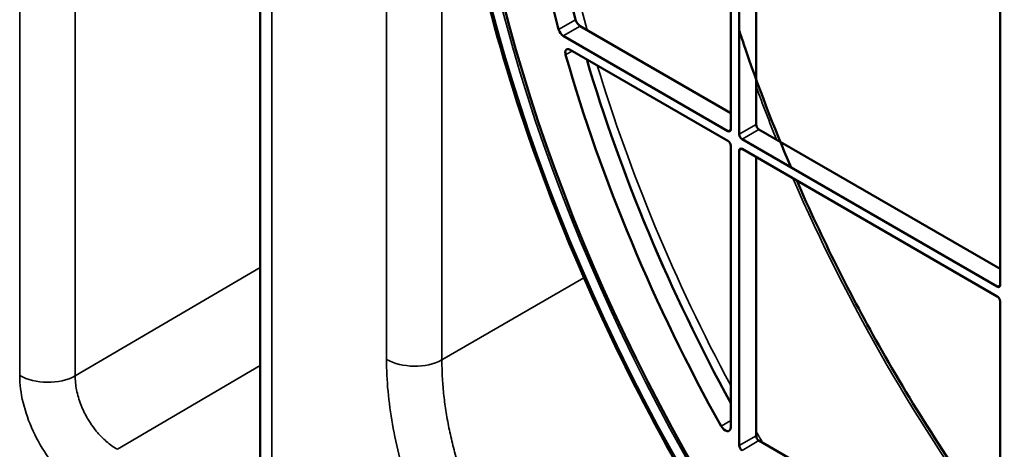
# Model space of a CAD drawing. Header units: millimetres. Extents: x 50 to 3176, y 50 to 2109.
# Tile 737 of 817: x 1894 to 1944, y 1637 to 1658. Entities that reach past the tile are written whole.
import ezdxf

# ---------------------------------------------------------------- set-up
doc = ezdxf.new("R2010")
doc.units = ezdxf.units.MM
doc.header["$LTSCALE"] = 10
doc.layers.add('Visible (ISO)', color=7, linetype='Continuous', lineweight=50)
doc.layers.add('Visible Narrow (ISO)', color=7, linetype='Continuous', lineweight=35)

msp = doc.modelspace()

# ---------------------------------------------------------------- linework, layer by layer
at = {"layer": 'Visible (ISO)'}
for p, q in [((1906.3524, 1754.4505), (1906.3524, 1633.7182)), ((1929.944, 1667.3135), (1929.944, 1652.5349)), ((1930.3682, 1652.29), (1930.3682, 1667.0686)), ((1931.2168, 1652.7799), (1931.2168, 1666.742)), ((1943.4497, 1659.516), (1943.4497, 1644.7374)), ((1929.944, 1653.3514), (1922.3936, 1657.7106)), ((1929.8026, 1652.4533), (1921.5451, 1657.2207)), ((1921.8944, 1656.5292), (1929.8026, 1651.9634)), ((1943.3083, 1644.6557), (1930.5097, 1652.045)), ((1943.4497, 1645.5539), (1931.3582, 1652.5349)), ((1929.944, 1651.7184), (1929.944, 1637.6136)), ((1930.5097, 1651.5551), (1943.3083, 1644.1658)), ((1930.3682, 1636.6949), (1930.3682, 1651.4735)), ((1931.2168, 1637.1848), (1931.2168, 1651.1469)), ((1943.4497, 1643.9209), (1943.4497, 1629.1423)), ((1943.4497, 1629.9588), (1931.3582, 1636.9398))]:
    msp.add_line(p, q, dxfattribs=at)
for centre, major_axis, start_param, end_param in [((1957.1676, 1652.0042), (-28.9, 50.0563), 2.3697486, 7.0550293), ((1957.1676, 1652.0042), (-28.9, 50.0563), 0.8354587, 2.306134), ((1958.0161, 1652.4941), (-27, 46.7654), 0.8298268, 1.1364606), ((1957.1676, 1652.0042), (27, -46.7654), 3.9714194, 4.2780532), ((1922.3936, 1657.9964), (-0.175, 0.3031), 1.1364606, 2.3561945), ((1921.5451, 1657.5065), (0.175, -0.3031), 4.2780532, 5.4977871), ((1921.8954, 1656.2428), (-0.175, 0.3031), 5.5017051, 7.4449452), ((1957.1676, 1652.0042), (27, -46.7654), 4.3039802, 4.6856686), ((1958.0161, 1652.4941), (-27, 46.7654), 1.1767966, 1.5302547), ((1931.3582, 1652.6982), (-0.1, 0.1732), 0.7853982, 2.3561945), ((1929.8026, 1652.6166), (0.1, -0.1732), 5.4977871, 7.0685835), ((1930.5097, 1652.2083), (0.1, -0.1732), 3.9269908, 5.4977871), ((1929.8026, 1651.8001), (-0.1, 0.1732), 3.9269908, 5.4977871), ((1930.5097, 1651.3918), (-0.1, 0.1732), 5.4977871, 7.0685835), ((1943.3083, 1644.819), (0.1, -0.1732), 5.4977871, 7.0685835), ((1943.3083, 1644.0025), (-0.1, 0.1732), 3.9269908, 5.4977871), ((1929.6611, 1637.7769), (0.2, -0.3464), 4.6856686, 7.0685835), ((1931.3582, 1637.1031), (-0.1, 0.1732), 0.7853982, 2.3561945), ((1930.5097, 1636.6132), (0.1, -0.1732), 3.9269908, 5.4977871)]:
    msp.add_ellipse(centre, major_axis=major_axis, ratio=0.5773503, start_param=start_param, end_param=end_param, dxfattribs=at)
for points, knots in [([(1987.5476, 1602.6558), (1990.5222, 1604.6378), (1992.9777, 1607.4823), (1996.5834, 1614.5992), (1997.7421, 1618.8579), (1998.6526, 1628.3564), (1998.4101, 1633.5899), (1996.5502, 1644.5139), (1994.9331, 1650.2025), (1990.485, 1661.4595), (1987.6543, 1667.0259), (1981.0658, 1677.4701), (1977.3091, 1682.346), (1969.2527, 1690.9113), (1964.9545, 1694.5995), (1956.257, 1700.4158), (1951.8592, 1702.5434), (1943.4098, 1705.0325), (1939.3611, 1705.3919), (1933.5257, 1704.5401), (1931.4907, 1703.9135), (1929.6206, 1702.9882)], [3.9640572, 3.9640572, 3.9640572, 3.9640572, 4.2873613, 4.2873613, 4.6078904, 4.6078904, 4.9270689, 4.9270689, 5.2462512, 5.2462512, 5.5655763, 5.5655763, 5.8849383, 5.8849383, 6.2042113, 6.2042113, 6.523339, 6.523339, 6.8428012, 6.8428012, 7.0315171, 7.0315171, 7.0315171, 7.0315171]), ([(1966.8429, 1599.4132), (1962.4311, 1600.793), (1957.8721, 1603.0856), (1948.8999, 1609.2598), (1944.4883, 1613.1432), (1936.2626, 1622.1007), (1932.4495, 1627.1725), (1925.8033, 1637.9924), (1922.971, 1643.7383), (1918.5714, 1655.3286), (1917.0052, 1661.1709), (1915.3006, 1672.368), (1915.1634, 1677.7207), (1915.9275, 1683.978), (1916.163, 1685.3534), (1916.4601, 1686.6788)], [2.9163352, 2.9163352, 2.9163352, 2.9163352, 3.2372528, 3.2372528, 3.5586651, 3.5586651, 3.8798407, 3.8798407, 4.200883, 4.200883, 4.5219994, 4.5219994, 4.8433527, 4.8433527, 4.9376464, 4.9376464, 4.9376464, 4.9376464]), ([(1932.9677, 1650.6259), (1932.0864, 1652.6867), (1931.2908, 1654.7626), (1930.5133, 1657.0553), (1930.4402, 1657.2736), (1930.3682, 1657.4919)], [4.13198011, 4.13198011, 4.13198011, 4.13198011, 4.25925962, 4.25925962, 4.27265771, 4.27265771, 4.27265771, 4.27265771]), ([(1943.4497, 1632.3066), (1941.3096, 1635.2107), (1939.3174, 1638.2831), (1935.9411, 1644.2334), (1934.5119, 1647.0864), (1933.25, 1649.973)], [3.73545391, 3.73545391, 3.73545391, 3.73545391, 3.93994823, 3.93994823, 4.11852772, 4.11852772, 4.11852772, 4.11852772])]:
    msp.add_open_spline(points, degree=3, knots=knots, dxfattribs=at)
at = {"layer": 'Visible Narrow (ISO)'}
for p, q in [((1894.2882, 1640.2052), (1894.2882, 1760.9376)), ((1897.0766, 1760.9152), (1897.0766, 1640.1827)), ((1906.9382, 1753.6342), (1906.9382, 1632.9017)), ((1912.6825, 1641.0092), (1912.6825, 1738.8937)), ((1915.4607, 1673.6035), (1915.4607, 1640.9812)), ((1922.1613, 1658.0323), (1921.3127, 1657.5424)), ((1922.3936, 1657.7106), (1921.5451, 1657.2207)), ((1921.6652, 1656.2707), (1922.0032, 1656.4663)), ((1930.3682, 1652.29), (1931.2168, 1652.7799)), ((1929.8026, 1652.4533), (1929.944, 1652.5349)), ((1931.3582, 1652.5349), (1930.5097, 1652.045)), ((1930.5097, 1651.5551), (1930.3682, 1651.4735)), ((1906.3524, 1645.611), (1897.0766, 1640.1827)), ((1922.5836, 1645.0937), (1915.4607, 1640.9812)), ((1943.3083, 1644.6557), (1943.4497, 1644.7374)), ((1899.1865, 1636.5042), (1906.3524, 1640.6977)), ((1929.944, 1637.9526), (1929.4559, 1637.6708)), ((1930.3682, 1636.6949), (1931.2168, 1637.1848)), ((1931.3582, 1636.9398), (1930.5097, 1636.4499))]:
    msp.add_line(p, q, dxfattribs=at)
msp.add_ellipse((1957.309, 1652.0859), major_axis=(-29.5357, 51.1574), ratio=0.5773503, dxfattribs=at)
for centre, major_axis, start_param, end_param in [((1957.309, 1652.0859), (29.1332, -50.4601), 5.5025293, 10.2054339), ((1957.309, 1652.0859), (29.1332, -50.4601), 3.977837, 5.4469409), ((1958.2227, 1652.6134), (26.8429, -46.4932), 3.9603792, 4.2905766), ((1958.0161, 1652.4941), (26.9928, -46.7529), 3.9697161, 4.2798971), ((1958.0161, 1652.4941), (26.9928, -46.7529), 4.3184991, 4.6715587), ((1958.2227, 1652.6134), (26.8429, -46.4932), 4.3267064, 4.6573564), ((1964.4717, 1656.2213), (-26.7272, 46.2928), 1.2807338, 1.3351725), ((1964.4717, 1656.2213), (-26.7272, 46.2928), 1.3751664, 1.7664263), ((1914.0967, 1641.8257), (2, 0), 3.9270099, 5.4628799), ((1895.7024, 1641.0217), (2, 0), 3.9270005, 5.4698624), ((1958.2227, 1652.6134), (26.8429, -46.4932), 4.7062959, 4.718482)]:
    msp.add_ellipse(centre, major_axis=major_axis, ratio=0.5773503, start_param=start_param, end_param=end_param, dxfattribs=at)
for points, knots in [([(1924.696, 1620.2013), (1923.7849, 1620.7274), (1922.0128, 1621.9821), (1919.4417, 1624.4998), (1917.1431, 1627.4948), (1915.2209, 1630.8246), (1913.7771, 1634.3123), (1912.883, 1637.7967), (1912.6826, 1639.9577), (1912.6825, 1641.0092)], [0.00000688, 0.00000688, 0.00000688, 0.00000688, 0.14285714, 0.28571429, 0.42857143, 0.57142857, 0.71428571, 0.85714286, 0.99999318, 0.99999318, 0.99999318, 0.99999318]), ([(1926.0609, 1622.6212), (1925.8301, 1622.7532), (1925.5992, 1622.8939), (1925.1385, 1623.192), (1924.9086, 1623.3494), (1924.4489, 1623.6817), (1924.2189, 1623.8569), (1923.7642, 1624.221), (1923.5393, 1624.4099), (1923.0904, 1624.805), (1922.8664, 1625.0114), (1922.4235, 1625.4381), (1922.2046, 1625.6584), (1921.7687, 1626.1165), (1921.5518, 1626.3544), (1921.1252, 1626.8428), (1920.9155, 1627.0932), (1920.5042, 1627.6055), (1920.3026, 1627.8673), (1919.9086, 1628.401), (1919.716, 1628.673), (1919.3409, 1629.2258), (1919.1583, 1629.5067), (1918.8315, 1630.0318), (1918.6857, 1630.2748), (1918.3756, 1630.812), (1918.2128, 1631.1072), (1917.8995, 1631.7029), (1917.7489, 1632.0033), (1917.4607, 1632.6082), (1917.3231, 1632.9126), (1917.0613, 1633.524), (1916.9372, 1633.8309), (1916.703, 1634.4459), (1916.593, 1634.754), (1916.4058, 1635.3152), (1916.3263, 1635.5684), (1916.1652, 1636.1149), (1916.0855, 1636.4081), (1915.9399, 1636.9921), (1915.8742, 1637.2829), (1915.7556, 1637.8672), (1915.7031, 1638.1607), (1915.6143, 1638.7361), (1915.5777, 1639.0181), (1915.518, 1639.5852), (1915.4956, 1639.8702), (1915.4663, 1640.432), (1915.4596, 1640.7089), (1915.4607, 1640.9812)], [0, 0, 0, 0, 0.04143576, 0.04143576, 0.08285566, 0.08285566, 0.12464175, 0.12464175, 0.166043, 0.166043, 0.2080215, 0.2080215, 0.25, 0.25, 0.29277631, 0.29277631, 0.33555117, 0.33555117, 0.37832988, 0.37832988, 0.4211078, 0.4211078, 0.46389122, 0.46389122, 0.5, 0.5, 0.54294709, 0.54294709, 0.58588973, 0.58588973, 0.62883033, 0.62883033, 0.67176653, 0.67176653, 0.71470131, 0.71470131, 0.75, 0.75, 0.79104866, 0.79104866, 0.832094, 0.832094, 0.87407045, 0.87407045, 0.91512986, 0.91512986, 0.95756483, 0.95756483, 0.99999979, 0.99999979, 0.99999979, 0.99999979]), ([(1897.8216, 1634.0842), (1897.4407, 1634.3042), (1896.719, 1634.8552), (1895.7094, 1636.0278), (1894.9153, 1637.4032), (1894.4044, 1638.8643), (1894.2882, 1639.765), (1894.2882, 1640.2052)], [0, 0, 0, 0, 0.2, 0.4, 0.6, 0.8, 0.99999251, 0.99999251, 0.99999251, 0.99999251]), ([(1899.1865, 1636.5042), (1898.9996, 1636.608), (1898.8125, 1636.7403), (1898.6325, 1636.8963), (1898.4549, 1637.05), (1898.2841, 1637.2267), (1898.1257, 1637.4205), (1898.0167, 1637.554), (1897.9134, 1637.6955), (1897.8176, 1637.8428), (1897.7752, 1637.9081), (1897.7342, 1637.9745), (1897.6948, 1638.0418), (1897.6876, 1638.0541), (1897.6805, 1638.0664), (1897.6735, 1638.0787), (1897.5508, 1638.2925), (1897.444, 1638.5158), (1897.3563, 1638.7418), (1897.2608, 1638.9878), (1897.1881, 1639.2369), (1897.1409, 1639.4802), (1897.0937, 1639.7235), (1897.0721, 1639.9609), (1897.0766, 1640.1827)], [0, 0, 0, 0, 0.16550875, 0.16550875, 0.16550875, 0.32873157, 0.32873157, 0.32873157, 0.44114064, 0.44114064, 0.44114064, 0.49093393, 0.49093393, 0.49093393, 0.5, 0.5, 0.5, 0.65733845, 0.65733845, 0.65733845, 0.82867109, 0.82867109, 0.82867109, 1, 1, 1, 1])]:
    msp.add_open_spline(points, degree=3, knots=knots, dxfattribs=at)

doc.saveas('drawing.dxf')
